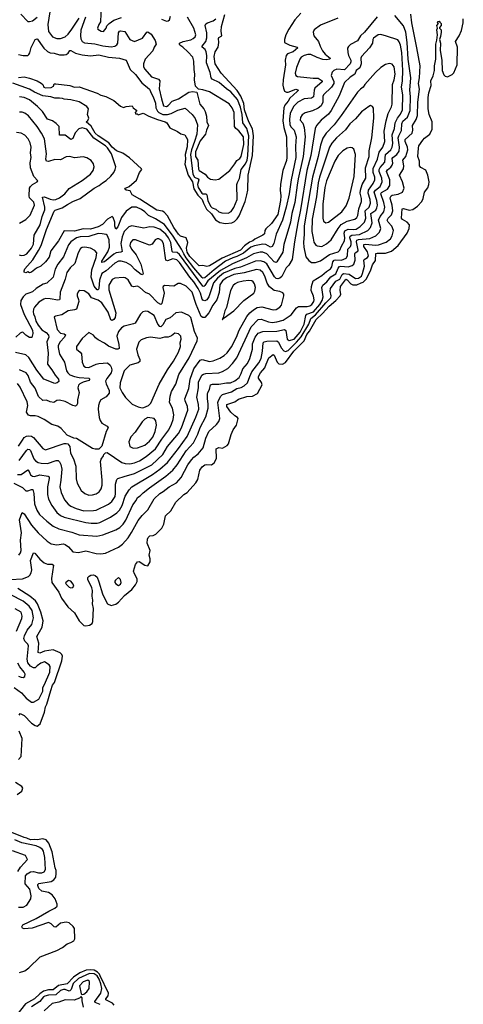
# Model space of a CAD drawing. Extents: x 1550320 to 1685906, y 509093 to 640511.
# Tile 425 of 532: x 1676209 to 1680944, y 570836 to 581357. Entities that reach past the tile are written whole.
import ezdxf

# ---------------------------------------------------------------- set-up
doc = ezdxf.new("R2010")
doc.units = 0

msp = doc.modelspace()

# ---------------------------------------------------------------- linework, layer by layer
at = {"layer": '0CON20XD'}
for points in [[(1677080, 581505), (1677073, 581335), (1677053, 581305), (1677040, 581265), (1677043, 581255), (1677077, 581235), (1677105, 581230), (1677132, 581265), (1677140, 581290), (1677162, 581318), (1677215, 581351), (1677295, 581379)], [(1680025, 581386), (1679888, 581225), (1679846, 581185), (1679815, 581130), (1679739, 581091), (1679718, 581072), (1679708, 581052), (1679710, 581005), (1679717, 580975), (1679744, 580925), (1679744, 580906), (1679735, 580885), (1679675, 580820), (1679595, 580827), (1679562, 580815), (1679543, 580797), (1679532, 580762), (1679562, 580695), (1679561, 580675), (1679536, 580635), (1679452, 580555), (1679444, 580535), (1679444, 580476), (1679425, 580435), (1679395, 580413), (1679335, 580382), (1679255, 580361), (1679225, 580340), (1679205, 580313), (1679203, 580285), (1679231, 580251), (1679246, 580206), (1679255, 580105), (1679236, 579896), (1679182, 579658), (1679172, 579588), (1679146, 579404), (1679114, 579285), (1679098, 579195), (1679030, 578955), (1679018, 578872), (1678955, 578771), (1678945, 578764), (1678925, 578771), (1678845, 578855), (1678805, 578873), (1678775, 578874), (1678705, 578855), (1678629, 578811), (1678482, 578748), (1678353, 578677), (1678295, 578631), (1678218, 578565), (1678185, 578515), (1678175, 578507), (1678165, 578511), (1677915, 578847), (1677888, 578868), (1677845, 578874), (1677835, 578881), (1677821, 578975), (1677797, 579025), (1677768, 579065), (1677705, 579117), (1677645, 579141), (1677597, 579143), (1677535, 579130), (1677405, 579155), (1677375, 579144), (1677325, 579092), (1677301, 579035), (1677289, 578965), (1677301, 578879), (1677288, 578872), (1677238, 578865), (1677215, 578853), (1677115, 578769), (1677085, 578761), (1677084, 578775), (1677148, 578875), (1677167, 578925), (1677165, 579005), (1677143, 579055), (1677132, 579062), (1677090, 579070), (1677045, 579071), (1676945, 579040), (1676855, 579036), (1676814, 579025), (1676755, 578985), (1676728, 578952), (1676676, 578824), (1676616, 578744), (1676587, 578693), (1676565, 578605), (1676497, 578543), (1676460, 578530), (1676385, 578485), (1676345, 578450), (1676305, 578434), (1676274, 578425), (1676245, 578396), (1676222, 578355), (1676219, 578315), (1676257, 578207), (1676345, 578040), (1676350, 578005), (1676339, 577961), (1676315, 577962), (1676295, 577971), (1676273, 577985), (1676245, 578016), (1676235, 578019), (1676215, 578009), (1676166, 577964)], [(1676195, 580741), (1676256, 580746), (1676312, 580732), (1676395, 580702), (1676438, 580678), (1676454, 580664), (1676465, 580637), (1676485, 580629), (1676545, 580634), (1676570, 580645), (1676575, 580670), (1676595, 580672), (1676745, 580653), (1676795, 580636), (1676842, 580638), (1677035, 580572), (1677075, 580552), (1677127, 580537), (1677213, 580493), (1677285, 580434), (1677315, 580418), (1677345, 580430), (1677410, 580435), (1677420, 580415), (1677458, 580385), (1677440, 580365), (1677445, 580352), (1677462, 580352), (1677475, 580342), (1677525, 580359), (1677535, 580356), (1677586, 580326), (1677679, 580289), (1677763, 580265), (1677778, 580255), (1677812, 580202), (1677894, 580164), (1677929, 580139), (1677970, 580125), (1677999, 580075), (1677995, 580000), (1677974, 579916), (1677977, 579865), (1677972, 579812), (1678008, 579695), (1678055, 579625), (1678069, 579549), (1678111, 579481), (1678156, 579435), (1678169, 579395), (1678203, 579333), (1678255, 579282), (1678300, 579220), (1678345, 579189), (1678405, 579179), (1678472, 579188), (1678500, 579200), (1678530, 579230), (1678550, 579260), (1678615, 579415), (1678634, 579486), (1678644, 579535), (1678647, 579695), (1678695, 579905), (1678705, 580115), (1678692, 580192), (1678654, 580265), (1678629, 580335), (1678610, 580395), (1678600, 580460), (1678570, 580540), (1678529, 580599), (1678361, 580785), (1678297, 580885), (1678286, 580965), (1678295, 581015), (1678327, 581063), (1678335, 581115), (1678331, 581155), (1678336, 581165), (1678367, 581185), (1678359, 581235), (1678364, 581285), (1678398, 581412)], [(1676200, 575635), (1676218, 575662), (1676224, 575685), (1676218, 575795), (1676229, 575875), (1676207, 576013), (1676235, 576090), (1676255, 576076), (1676335, 575955), (1676406, 575875), (1676503, 575785), (1676545, 575758), (1676605, 575745), (1676675, 575755), (1676695, 575750), (1676728, 575725), (1676775, 575672), (1676835, 575664), (1676915, 575683), (1677025, 575654), (1677075, 575650), (1677125, 575657), (1677265, 575721), (1677305, 575754), (1677365, 575822), (1677402, 575878), (1677473, 576007), (1677515, 576059), (1677575, 576120), (1677645, 576239), (1677705, 576295), (1677739, 576315), (1677805, 576364), (1677883, 576407), (1677933, 576467), (1678005, 576602), (1678041, 576655), (1678067, 576683), (1678113, 576717), (1678166, 576784), (1678195, 576885), (1678229, 576955), (1678310, 577030), (1678336, 577064), (1678346, 577095), (1678325, 577265), (1678331, 577289), (1678355, 577335), (1678375, 577352), (1678469, 577381), (1678525, 577417), (1678573, 577427), (1678606, 577444), (1678642, 577475), (1678667, 577545), (1678688, 577595), (1678761, 577689), (1678787, 577735), (1678802, 577815), (1678806, 577905), (1678820, 577915), (1678845, 577921), (1678955, 577925), (1678972, 577912), (1679001, 577851), (1679027, 577817), (1679045, 577810), (1679075, 577824), (1679165, 577910), (1679213, 577967), (1679296, 578105), (1679317, 578163), (1679368, 578205), (1679475, 578331), (1679529, 578385), (1679535, 578405), (1679524, 578455), (1679528, 578485), (1679585, 578563), (1679625, 578585), (1679652, 578635), (1679666, 578644), (1679727, 578637), (1679795, 578592), (1679827, 578595), (1679856, 578615), (1679869, 578645), (1679888, 578725), (1679882, 578788), (1679885, 578796), (1679922, 578815), (1679931, 578835), (1679922, 578875), (1679881, 578935), (1679882, 578955), (1679905, 578958), (1680004, 578946), (1680039, 578951), (1680122, 578978), (1680168, 579015), (1680186, 579046), (1680199, 579105), (1680180, 579150), (1680141, 579195), (1680132, 579215), (1680143, 579235), (1680178, 579272), (1680192, 579315), (1680185, 579375), (1680166, 579434), (1680165, 579455), (1680173, 579475), (1680185, 579483), (1680247, 579493), (1680296, 579514), (1680313, 579555), (1680294, 579625), (1680264, 579695), (1680306, 579765), (1680310, 579795), (1680298, 579855), (1680330, 579895), (1680351, 579965), (1680348, 579995), (1680323, 580055), (1680322, 580075), (1680397, 580145), (1680405, 580175), (1680402, 580228), (1680441, 580289), (1680456, 580335), (1680459, 580475), (1680475, 580615), (1680466, 580675), (1680476, 580735), (1680482, 580865), (1680448, 581058), (1680393, 581325), (1680383, 581415)], [(1679605, 581373), (1679420, 581300), (1679351, 581249), (1679341, 581225), (1679350, 581185), (1679400, 581125), (1679415, 581075), (1679440, 581025), (1679469, 580989), (1679522, 580945), (1679521, 580935), (1679485, 580928), (1679445, 580933), (1679383, 580953), (1679315, 580985), (1679283, 580985), (1679245, 580973), (1679215, 580955), (1679200, 580935), (1679165, 580845), (1679150, 580785), (1679155, 580762), (1679175, 580749), (1679343, 580733), (1679395, 580733), (1679438, 580705), (1679436, 580694), (1679358, 580625), (1679351, 580605), (1679345, 580533), (1679325, 580518), (1679245, 580510), (1679179, 580475), (1679132, 580428), (1679095, 580355), (1679089, 580295), (1679094, 580235), (1679105, 580208), (1679139, 580175), (1679161, 580105), (1679152, 580005), (1679156, 579885), (1679105, 579645), (1679085, 579495), (1679053, 579355), (1679014, 579216), (1678946, 579065), (1678922, 578965), (1678905, 578932), (1678885, 578926), (1678835, 578955), (1678805, 578960), (1678715, 578940), (1678675, 578925), (1678596, 578864), (1678525, 578825), (1678485, 578814), (1678405, 578775), (1678284, 578685), (1678185, 578599), (1678165, 578595), (1678155, 578604), (1678068, 578705), (1677985, 578813), (1677960, 578855), (1677935, 578905), (1677848, 579045), (1677755, 579167), (1677660, 579230), (1677584, 579265), (1677544, 579304), (1677509, 579329), (1677455, 579353), (1677405, 579354), (1677345, 579310), (1677297, 579243), (1677255, 579143), (1677235, 579120), (1677225, 579152), (1677223, 579195), (1677205, 579244), (1677195, 579253), (1677145, 579225), (1677093, 579167), (1677045, 579143), (1676965, 579120), (1676885, 579121), (1676795, 579098), (1676685, 579102), (1676622, 578995), (1676542, 578888), (1676522, 578818), (1676485, 578768), (1676435, 578724), (1676388, 578702), (1676335, 578660), (1676315, 578653), (1676295, 578662), (1676273, 578653), (1676258, 578658), (1676256, 578675), (1676264, 578695), (1676348, 578792), (1676411, 578889), (1676439, 578945), (1676495, 579115), (1676575, 579311), (1676588, 579322), (1676663, 579347), (1676719, 579381), (1676775, 579413), (1676854, 579445), (1677002, 579558), (1677056, 579584), (1677091, 579615), (1677132, 579638), (1677183, 579685), (1677215, 579725), (1677229, 579755), (1677234, 579785), (1677188, 579925), (1677145, 579988), (1677125, 580008), (1677001, 580091), (1676927, 580187), (1676875, 580200), (1676839, 580191), (1676802, 580148), (1676775, 580087), (1676755, 580076), (1676695, 580124), (1676635, 580124), (1676629, 580215), (1676599, 580249), (1676558, 580278), (1676505, 580295), (1676452, 580375), (1676400, 580430), (1676315, 580500), (1676255, 580527), (1676205, 580531)], [(1676220, 581415), (1676295, 581339), (1676315, 581336), (1676345, 581344), (1676395, 581384)], [(1676531, 581441), (1676510, 581305), (1676515, 581229), (1676558, 581175), (1676605, 581157), (1676645, 581156), (1676694, 581175), (1676725, 581203), (1676766, 581255), (1676843, 581375)], [(1679211, 581425), (1679145, 581356), (1679080, 581255), (1679050, 581195), (1679034, 581145), (1679037, 581115), (1679048, 581105), (1679094, 581086), (1679170, 581065), (1679176, 581055), (1679127, 581013), (1679069, 580991), (1679052, 580975), (1679041, 580925), (1679047, 580875), (1679021, 580715), (1679018, 580658), (1679024, 580625), (1679035, 580595), (1679055, 580583), (1679076, 580584), (1679155, 580613), (1679184, 580605), (1679171, 580591), (1679093, 580517), (1679075, 580485), (1679039, 580445), (1679028, 580415), (1679018, 580275), (1679029, 580205), (1679058, 580105), (1679059, 579885), (1679056, 579854), (1679017, 579745), (1678992, 579598), (1678988, 579535), (1678995, 579475), (1678993, 579425), (1678964, 579276), (1678895, 579179), (1678835, 579122), (1678826, 579105), (1678822, 579068), (1678805, 579055), (1678717, 579013), (1678697, 578993), (1678662, 578978), (1678610, 578940), (1678565, 578895), (1678370, 578810), (1678235, 578728), (1678205, 578720), (1678165, 578730), (1678125, 578726), (1678025, 578825), (1677995, 578873), (1677991, 578915), (1678004, 578975), (1677985, 579025), (1677926, 579045), (1677903, 579064), (1677855, 579136), (1677785, 579261), (1677751, 579301), (1677732, 579312), (1677672, 579322), (1677611, 579361), (1677491, 579441), (1677410, 579485), (1677388, 579528), (1677346, 579536), (1677332, 579545), (1677337, 579555), (1677376, 579574), (1677456, 579644), (1677487, 579725), (1677513, 579755), (1677510, 579765), (1677382, 579881), (1677309, 579929), (1677241, 579955), (1677195, 579994), (1677160, 580040), (1677045, 580115), (1677015, 580143), (1676970, 580220), (1676920, 580265), (1676935, 580280), (1676947, 580305), (1676932, 580345), (1676942, 580405), (1676925, 580428), (1676845, 580479), (1676755, 580501), (1676685, 580506), (1676664, 580514)], [(1676912, 581385), (1676862, 581245), (1676856, 581185), (1676861, 581151), (1676874, 581124), (1676900, 581110), (1677010, 581100), (1677095, 581076), (1677185, 581067), (1677225, 581075), (1677245, 581089), (1677255, 581105), (1677262, 581215), (1677273, 581235), (1677285, 581239), (1677332, 581232), (1677385, 581147), (1677435, 581125), (1677520, 581160), (1677565, 581222), (1677575, 581226), (1677611, 581201), (1677655, 581134), (1677666, 581095), (1677645, 581064), (1677630, 581025), (1677549, 580935), (1677532, 580885), (1677531, 580855), (1677545, 580827), (1677615, 580747), (1677690, 580720), (1677705, 580705), (1677697, 580617), (1677721, 580511), (1677745, 580436), (1677775, 580430), (1677795, 580440), (1677835, 580485), (1677905, 580512), (1678015, 580582), (1678055, 580590), (1678101, 580581), (1678133, 580455), (1678176, 580406), (1678190, 580375), (1678202, 580325), (1678208, 580265), (1678225, 580225), (1678201, 580175), (1678192, 580135), (1678135, 580063), (1678085, 579945), (1678085, 579896), (1678109, 579855), (1678119, 579759), (1678126, 579745), (1678188, 579708), (1678215, 579674), (1678245, 579654), (1678295, 579647), (1678335, 579654), (1678453, 579747), (1678505, 579815), (1678525, 579854), (1678557, 579875), (1678573, 579895), (1678600, 580025), (1678596, 580105), (1678549, 580169), (1678515, 580195), (1678502, 580215), (1678497, 580365), (1678475, 580416), (1678445, 580459), (1678235, 580586), (1678165, 580608), (1678116, 580616), (1678087, 580647), (1678073, 580715), (1678079, 580775), (1678070, 580825), (1678069, 580915), (1678056, 580955), (1678005, 581012), (1677951, 581065), (1677919, 581085), (1677914, 581095), (1677916, 581105), (1677954, 581125), (1678035, 581143), (1678061, 581155), (1678083, 581175), (1678090, 581195), (1678068, 581265), (1678001, 581385)], [(1677722, 581362), (1677775, 581342), (1677795, 581344), (1677806, 581355), (1677818, 581395)], [(1679202, 578018), (1679245, 578105), (1679263, 578197), (1679275, 578209), (1679345, 578235), (1679412, 578315), (1679436, 578355), (1679447, 578395), (1679435, 578495), (1679445, 578521), (1679487, 578555), (1679529, 578611), (1679585, 578643), (1679607, 578703), (1679621, 578719), (1679637, 578723), (1679714, 578716), (1679759, 578731), (1679775, 578745), (1679791, 578789), (1679785, 578855), (1679790, 578865), (1679817, 578883), (1679822, 578895), (1679805, 578985), (1679808, 579002), (1679825, 579009), (1679945, 579019), (1680012, 579048), (1680051, 579085), (1680062, 579125), (1680040, 579215), (1680058, 579255), (1680094, 579305), (1680108, 579355), (1680097, 579405), (1680062, 579495), (1680071, 579509), (1680134, 579545), (1680160, 579585), (1680160, 579645), (1680125, 579735), (1680136, 579754), (1680170, 579780), (1680185, 579802), (1680190, 579825), (1680185, 579875), (1680191, 579885), (1680235, 579915), (1680259, 579951), (1680263, 579995), (1680250, 580095), (1680255, 580115), (1680286, 580174), (1680289, 580245), (1680299, 580271), (1680347, 580315), (1680376, 580385), (1680380, 580535), (1680375, 580605), (1680383, 580735), (1680357, 580935), (1680344, 581115), (1680330, 581225), (1680305, 581290), (1680213, 581403)], [(1676108, 575375), (1676239, 575381), (1676303, 575407), (1676318, 575422), (1676332, 575445), (1676338, 575478), (1676325, 575580), (1676355, 575662), (1676369, 575655), (1676423, 575593), (1676471, 575555), (1676505, 575538), (1676555, 575538), (1676570, 575530), (1676547, 575387), (1676550, 575345), (1676625, 575241), (1676654, 575175), (1676724, 575084), (1676795, 575018), (1676844, 574934), (1676893, 574885), (1676915, 574879), (1676955, 574887), (1676981, 574905), (1676991, 574925), (1676995, 575065), (1676985, 575115), (1676988, 575155), (1676981, 575199), (1676987, 575257), (1676978, 575288), (1676937, 575375), (1676936, 575395), (1676949, 575411), (1676969, 575421), (1676995, 575424), (1677015, 575418), (1677035, 575400), (1677055, 575352), (1677093, 575223), (1677131, 575141), (1677147, 575115), (1677185, 575096), (1677235, 575112), (1677265, 575132), (1677329, 575205), (1677405, 575269), (1677445, 575320), (1677461, 575355), (1677461, 575381), (1677434, 575435), (1677425, 575465), (1677445, 575536), (1677465, 575564), (1677485, 575569), (1677545, 575530), (1677575, 575522), (1677600, 575565), (1677601, 575595), (1677589, 575635), (1677601, 575685), (1677569, 575765), (1677572, 575805), (1677581, 575825), (1677598, 575842), (1677635, 575847), (1677661, 575859), (1677727, 575923), (1677746, 575965), (1677764, 576056), (1677822, 576108), (1677875, 576202), (1677962, 576285), (1677995, 576305), (1678090, 576410), (1678110, 576445), (1678133, 576545), (1678155, 576579), (1678185, 576600), (1678205, 576604), (1678255, 576600), (1678285, 576623), (1678308, 576668), (1678305, 576771), (1678335, 576785), (1678375, 576778), (1678425, 576806), (1678437, 576825), (1678467, 576925), (1678489, 576975), (1678524, 577025), (1678542, 577095), (1678535, 577107), (1678504, 577124), (1678462, 577162), (1678420, 577225), (1678420, 577245), (1678505, 577275), (1678545, 577303), (1678635, 577332), (1678695, 577336), (1678746, 577364), (1678796, 577455), (1678791, 577481), (1678758, 577525), (1678757, 577545), (1678779, 577585), (1678824, 577636), (1678838, 577675), (1678869, 577745), (1678915, 577781), (1678925, 577774), (1678957, 577697), (1678975, 577678), (1679015, 577675), (1679046, 577695), (1679136, 577815), (1679244, 577926), (1679275, 577994), (1679302, 578028), (1679372, 578155), (1679442, 578218), (1679511, 578295), (1679585, 578355), (1679630, 578405), (1679637, 578425), (1679628, 578465), (1679634, 578505), (1679685, 578579), (1679695, 578584), (1679705, 578579), (1679744, 578534), (1679765, 578524), (1679806, 578524), (1679855, 578544), (1679876, 578554), (1679906, 578584), (1679954, 578675), (1679974, 578736), (1680006, 578785), (1680012, 578858), (1680025, 578864), (1680115, 578863), (1680177, 578883), (1680247, 578943), (1680346, 579075), (1680366, 579125), (1680369, 579165), (1680345, 579195), (1680295, 579221), (1680283, 579235), (1680292, 579335), (1680305, 579341), (1680365, 579320), (1680405, 579328), (1680456, 579365), (1680501, 579415), (1680516, 579446), (1680531, 579515), (1680565, 579560), (1680576, 579596), (1680580, 579625), (1680566, 579695), (1680545, 579748), (1680489, 579779), (1680478, 579795), (1680475, 579845), (1680459, 579895), (1680465, 579985), (1680471, 580009), (1680511, 580069), (1680529, 580091), (1680588, 580135), (1680613, 580187), (1680610, 580265), (1680580, 580345), (1680569, 580405), (1680569, 580525), (1680576, 580574), (1680602, 580655), (1680599, 580705), (1680623, 580757), (1680636, 580815), (1680637, 580865), (1680652, 580935), (1680649, 581095), (1680663, 581137), (1680668, 581195), (1680663, 581247), (1680670, 581265), (1680662, 581295), (1680680, 581315), (1680670, 581325), (1680672, 581338), (1680685, 581340), (1680695, 581330), (1680708, 581315), (1680708, 581295), (1680690, 581275), (1680690, 581265), (1680707, 581247), (1680708, 581225), (1680702, 581178), (1680690, 581145), (1680700, 581105), (1680696, 581026), (1680714, 580925), (1680719, 580815), (1680735, 580767), (1680752, 580752), (1680775, 580747), (1680825, 580771), (1680842, 580788), (1680879, 580875), (1680882, 581065), (1680862, 581125), (1680900, 581185), (1680925, 581242), (1680943, 581325), (1680944, 581365)], [(1678265, 580722), (1678251, 580735), (1678242, 580792), (1678202, 580895), (1678206, 580975), (1678200, 581015), (1678188, 581038), (1678158, 581065), (1678158, 581075), (1678197, 581123), (1678208, 581162), (1678207, 581215), (1678189, 581295), (1678197, 581313), (1678212, 581325), (1678275, 581345), (1678304, 581366)], [(1676185, 576498), (1676225, 576499), (1676295, 576548), (1676311, 576531), (1676325, 576494), (1676345, 576478), (1676365, 576477), (1676425, 576494), (1676511, 576481), (1676522, 576472), (1676525, 576455), (1676504, 576366), (1676506, 576285), (1676516, 576235), (1676550, 576165), (1676605, 576091), (1676645, 576058), (1676685, 576040), (1676915, 575986), (1676971, 575979), (1677035, 575977), (1677065, 575984), (1677177, 576043), (1677245, 576088), (1677274, 576116), (1677303, 576165), (1677336, 576264), (1677378, 576335), (1677404, 576366), (1677625, 576497), (1677705, 576555), (1677785, 576625), (1677904, 576776), (1677996, 576905), (1678089, 577111), (1678121, 577195), (1678119, 577245), (1678100, 577325), (1678119, 577425), (1678117, 577485), (1678153, 577557), (1678170, 577570), (1678195, 577578), (1678336, 577585), (1678375, 577598), (1678429, 577631), (1678480, 577685), (1678527, 577745), (1678678, 578075), (1678755, 578153), (1678785, 578156), (1678865, 578127), (1678905, 578122), (1678955, 578127), (1679022, 578148), (1679105, 578202), (1679165, 578277), (1679185, 578293), (1679276, 578294), (1679305, 578301), (1679328, 578315), (1679348, 578345), (1679351, 578365), (1679345, 578404), (1679320, 578465), (1679324, 578505), (1679343, 578565), (1679435, 578622), (1679482, 578668), (1679528, 578695), (1679540, 578715), (1679552, 578768), (1679565, 578788), (1679585, 578792), (1679645, 578786), (1679692, 578808), (1679707, 578835), (1679712, 578905), (1679740, 578935), (1679748, 578955), (1679748, 578985), (1679734, 579025), (1679735, 579045), (1679755, 579055), (1679835, 579063), (1679924, 579106), (1679953, 579137), (1679970, 579185), (1679956, 579285), (1680009, 579321), (1680021, 579345), (1680027, 579375), (1680022, 579425), (1679993, 579515), (1680005, 579535), (1680058, 579575), (1680077, 579625), (1680075, 579665), (1680046, 579735), (1680046, 579755), (1680055, 579776), (1680108, 579835), (1680113, 579917), (1680169, 579965), (1680185, 579995), (1680192, 580035), (1680186, 580125), (1680211, 580195), (1680218, 580255), (1680240, 580305), (1680274, 580346), (1680294, 580395), (1680300, 580555), (1680286, 580635), (1680294, 580705), (1680299, 580815), (1680288, 581005), (1680274, 581084), (1680261, 581121), (1680245, 581140), (1680125, 581181), (1680065, 581200), (1680035, 581196), (1679985, 581159), (1679978, 581145), (1679975, 581105), (1679944, 581056), (1679856, 580964), (1679851, 580945), (1679854, 580885), (1679838, 580842), (1679801, 580815), (1679786, 580774), (1679735, 580743), (1679677, 580685), (1679619, 580545), (1679534, 580385), (1679505, 580347), (1679425, 580285), (1679377, 580225), (1679363, 580195), (1679315, 579905), (1679274, 579745), (1679207, 579325), (1679176, 579185), (1679141, 578985), (1679117, 578795), (1679082, 578735), (1679053, 578705), (1679007, 578613), (1678987, 578595), (1678965, 578588), (1678945, 578593), (1678929, 578609), (1678845, 578749), (1678815, 578770), (1678775, 578780), (1678725, 578775), (1678565, 578711), (1678505, 578697), (1678385, 578647), (1678320, 578595), (1678277, 578545), (1678228, 578395), (1678205, 578363), (1678185, 578354), (1678165, 578360), (1678155, 578371), (1678137, 578435), (1678115, 578483), (1678068, 578555), (1678026, 578605), (1677915, 578761), (1677885, 578790), (1677845, 578803), (1677785, 578780), (1677768, 578788), (1677743, 578965), (1677725, 578996), (1677695, 579014), (1677675, 579014), (1677655, 579005), (1677621, 578959), (1677595, 578946), (1677445, 579006), (1677415, 579004), (1677390, 578975), (1677385, 578945), (1677401, 578905), (1677452, 578845), (1677501, 578745), (1677525, 578645), (1677521, 578629), (1677505, 578633), (1677441, 578685), (1677395, 578735), (1677345, 578764), (1677292, 578778), (1677264, 578775), (1677225, 578757), (1677130, 578675), (1677085, 578646), (1677062, 578575), (1677052, 578485), (1677045, 578471), (1677035, 578472), (1677005, 578508), (1676970, 578605), (1676980, 578685), (1677024, 578815), (1677032, 578865), (1677012, 578892), (1676965, 578915), (1676905, 578926), (1676875, 578924), (1676859, 578911), (1676832, 578865), (1676797, 578753), (1676746, 578704), (1676712, 578655), (1676695, 578585), (1676640, 578445), (1676637, 578373), (1676634, 578365), (1676615, 578360), (1676535, 578376), (1676485, 578377), (1676465, 578370), (1676413, 578337), (1676367, 578285), (1676357, 578265), (1676353, 578235), (1676355, 578215), (1676371, 578181), (1676381, 578135), (1676405, 578092), (1676445, 578042), (1676493, 578013), (1676516, 577985), (1676519, 577965), (1676498, 577915), (1676513, 577795), (1676507, 577677), (1676553, 577615), (1676587, 577557), (1676623, 577515), (1676628, 577492), (1676608, 577475), (1676585, 577471), (1676466, 577516), (1676393, 577613), (1676307, 577747)], [(1676195, 580986), (1676244, 580976), (1676295, 580974), (1676306, 580984), (1676317, 581003), (1676331, 581059), (1676375, 581146), (1676394, 581154), (1676400, 581150), (1676432, 581102), (1676465, 581051), (1676505, 581018), (1676535, 581004), (1676575, 581000), (1676635, 580983), (1676685, 580981), (1676705, 580986), (1676725, 580999), (1676745, 581026), (1676755, 581029), (1676805, 580998), (1676875, 580980), (1676965, 580970), (1677055, 580982), (1677155, 580958), (1677275, 580945), (1677345, 580926), (1677388, 580825), (1677445, 580771), (1677514, 580684), (1677596, 580616), (1677614, 580565), (1677635, 580534), (1677657, 580465), (1677663, 580415), (1677680, 580380), (1677695, 580365), (1677735, 580345), (1677785, 580344), (1677826, 580355), (1677895, 580391), (1677975, 580413), (1678049, 580345), (1678082, 580302), (1678105, 580235), (1678098, 580135), (1678076, 580055), (1678041, 579965), (1678033, 579915), (1678056, 579705), (1678074, 579674), (1678114, 579655), (1678122, 579645), (1678108, 579595), (1678114, 579565), (1678152, 579502), (1678165, 579496), (1678195, 579496), (1678205, 579486), (1678216, 579425), (1678245, 579364), (1678265, 579346), (1678301, 579331), (1678335, 579303), (1678368, 579292), (1678435, 579291), (1678465, 579309), (1678495, 579349), (1678531, 579435), (1678527, 579596), (1678532, 579618), (1678555, 579661), (1678573, 579757), (1678620, 579815), (1678637, 579855), (1678645, 579905), (1678656, 580115), (1678634, 580194), (1678592, 580255), (1678585, 580345), (1678565, 580423), (1678534, 580504), (1678461, 580585), (1678415, 580617), (1678339, 580685), (1678265, 580722)], [(1679324, 578764), (1679365, 578764), (1679419, 578781), (1679515, 578847), (1679609, 578875), (1679627, 578895), (1679643, 578937), (1679676, 578995), (1679679, 579025), (1679671, 579075), (1679680, 579100), (1679715, 579119), (1679775, 579114), (1679800, 579120), (1679842, 579148), (1679890, 579195), (1679903, 579235), (1679897, 579313), (1679938, 579355), (1679952, 579395), (1679951, 579435), (1679930, 579505), (1679932, 579535), (1679981, 579605), (1679999, 579645), (1680000, 579675), (1679981, 579725), (1679982, 579768), (1680028, 579865), (1680047, 579943), (1680086, 579994), (1680106, 580055), (1680099, 580165), (1680119, 580275), (1680143, 580355), (1680176, 580425), (1680184, 580456), (1680187, 580665), (1680205, 580715), (1680215, 580775), (1680207, 580855), (1680185, 580881), (1680155, 580889), (1680115, 580878), (1680062, 580845), (1680007, 580793), (1679893, 580665), (1679875, 580635), (1679845, 580614), (1679815, 580582), (1679642, 580335), (1679565, 580235), (1679479, 580145), (1679445, 580092), (1679419, 580015), (1679395, 579895), (1679336, 579674), (1679246, 579155), (1679247, 579065), (1679239, 578975), (1679243, 578925), (1679264, 578824), (1679294, 578785), (1679324, 578764)], [(1676664, 580514), (1676635, 580520), (1676585, 580518), (1676542, 580532), (1676455, 580545), (1676365, 580582), (1676315, 580615), (1676135, 580678)], [(1679435, 578934), (1679485, 578962), (1679533, 579005), (1679607, 579125), (1679642, 579168), (1679705, 579204), (1679785, 579224), (1679806, 579244), (1679818, 579265), (1679829, 579335), (1679858, 579415), (1679858, 579445), (1679844, 579504), (1679847, 579537), (1679864, 579595), (1679902, 579665), (1679901, 579775), (1679938, 579895), (1679939, 579955), (1679968, 580095), (1679990, 580305), (1679985, 580410), (1679975, 580430), (1679955, 580439), (1679935, 580430), (1679859, 580371), (1679792, 580298), (1679732, 580245), (1679685, 580181), (1679592, 580095), (1679542, 580038), (1679515, 579996), (1679408, 579675), (1679394, 579615), (1679376, 579465), (1679332, 579225), (1679328, 579095), (1679342, 579022), (1679350, 578980), (1679369, 578949), (1679385, 578939), (1679435, 578934)], [(1676204, 578845), (1676225, 578838), (1676255, 578841), (1676285, 578856), (1676334, 578915), (1676355, 578958), (1676364, 579055), (1676426, 579164), (1676447, 579253), (1676478, 579325), (1676478, 579355), (1676451, 579459), (1676475, 579463), (1676535, 579438), (1676565, 579433), (1676596, 579435), (1676635, 579452), (1676692, 579495), (1676735, 579552), (1676875, 579638), (1676965, 579705), (1676992, 579745), (1677004, 579785), (1676997, 579817), (1676973, 579853), (1676925, 579881), (1676885, 579892), (1676795, 579882), (1676745, 579894), (1676705, 579891), (1676645, 579859), (1676585, 579862), (1676515, 579842), (1676496, 579846), (1676486, 579865), (1676495, 579925), (1676473, 580085), (1676443, 580145), (1676395, 580215), (1676301, 580331), (1676265, 580359), (1676235, 580370), (1676205, 580370)], [(1676205, 579184), (1676275, 579223), (1676321, 579269), (1676365, 579375), (1676358, 579408), (1676314, 579454), (1676309, 579475), (1676315, 579555), (1676325, 579576), (1676345, 579595), (1676396, 579625), (1676401, 579635), (1676361, 579681), (1676324, 579775), (1676322, 579828), (1676332, 579885), (1676323, 579935), (1676332, 579995), (1676320, 580040), (1676298, 580085), (1676265, 580123), (1676225, 580146), (1676175, 580150)], [(1679475, 579186), (1679505, 579195), (1679647, 579305), (1679693, 579367), (1679725, 579450), (1679778, 579682), (1679793, 579915), (1679774, 579974), (1679759, 579989), (1679735, 579992), (1679705, 579983), (1679658, 579955), (1679610, 579905), (1679573, 579847), (1679485, 579635), (1679467, 579565), (1679443, 579385), (1679443, 579317), (1679445, 579235), (1679452, 579205), (1679475, 579186)], [(1676203, 576647), (1676281, 576755), (1676295, 576767), (1676313, 576763), (1676325, 576752), (1676361, 576665), (1676377, 576645), (1676406, 576625), (1676437, 576617), (1676505, 576616), (1676597, 576647), (1676618, 576648), (1676635, 576633), (1676649, 576605), (1676658, 576555), (1676649, 576435), (1676637, 576365), (1676652, 576305), (1676687, 576225), (1676725, 576179), (1676755, 576158), (1676813, 576133), (1676895, 576109), (1676995, 576111), (1677025, 576117), (1677155, 576182), (1677191, 576209), (1677227, 576263), (1677233, 576295), (1677233, 576395), (1677246, 576445), (1677256, 576454), (1677323, 576477), (1677435, 576507), (1677618, 576602), (1677738, 576712), (1677788, 576795), (1677905, 576937), (1677935, 576995), (1678005, 577185), (1678001, 577225), (1677975, 577285), (1677973, 577305), (1678013, 577417), (1678027, 577515), (1678068, 577625), (1678135, 577720), (1678155, 577725), (1678235, 577705), (1678275, 577711), (1678345, 577740), (1678391, 577769), (1678425, 577799), (1678470, 577860), (1678522, 577965), (1678550, 578040), (1678634, 578186), (1678665, 578224), (1678705, 578258), (1678745, 578280), (1678795, 578288), (1678915, 578256), (1678945, 578259), (1678986, 578284), (1679002, 578305), (1679029, 578405), (1679028, 578425), (1679019, 578439), (1678984, 578454), (1678925, 578463), (1678874, 578504), (1678850, 578540), (1678824, 578615), (1678803, 578655), (1678775, 578681), (1678735, 578687), (1678605, 578653), (1678495, 578635), (1678415, 578597), (1678373, 578567), (1678345, 578525), (1678339, 578441), (1678313, 578365), (1678271, 578305), (1678226, 578224), (1678185, 578175), (1678165, 578174), (1678146, 578185), (1678093, 578315), (1678050, 578445), (1677985, 578508), (1677925, 578539), (1677902, 578538), (1677855, 578510), (1677755, 578517), (1677740, 578505), (1677736, 578494), (1677750, 578435), (1677727, 578323), (1677716, 578314), (1677685, 578332), (1677595, 578423), (1677553, 578443), (1677492, 578495), (1677465, 578509), (1677425, 578503), (1677405, 578509), (1677365, 578579), (1677335, 578599), (1677312, 578602), (1677225, 578594), (1677195, 578580), (1677160, 578520), (1677161, 578471), (1677236, 578225), (1677228, 578175), (1677215, 578154), (1677195, 578142), (1677181, 578151), (1677152, 578232), (1677085, 578331), (1677045, 578361), (1676976, 578386), (1676945, 578426), (1676898, 578458), (1676852, 578465), (1676836, 578454), (1676822, 578428), (1676822, 578405), (1676838, 578368), (1676841, 578345), (1676814, 578265), (1676795, 578255), (1676725, 578245), (1676657, 578205), (1676590, 578190), (1676578, 578182), (1676610, 578045), (1676645, 578008), (1676685, 578002), (1676699, 577989), (1676687, 577963), (1676642, 577915), (1676618, 577875), (1676618, 577855), (1676635, 577784), (1676687, 577697), (1676710, 577605), (1676721, 577585), (1676745, 577564), (1676795, 577546), (1676845, 577534), (1676945, 577525), (1676958, 577515), (1676948, 577502), (1676885, 577483), (1676849, 577465), (1676835, 577451), (1676831, 577425), (1676844, 577374), (1676827, 577295), (1676825, 577255), (1676815, 577234), (1676805, 577229), (1676775, 577235), (1676695, 577277), (1676635, 577292), (1676605, 577288), (1676573, 577267), (1676535, 577274), (1676495, 577290), (1676455, 577289), (1676411, 577331), (1676375, 577420), (1676325, 577485), (1676298, 577555), (1676277, 577585), (1676205, 577615)], [(1678375, 578152), (1678390, 578170), (1678495, 578246), (1678603, 578355), (1678707, 578435), (1678718, 578455), (1678725, 578495), (1678716, 578535), (1678701, 578555), (1678685, 578565), (1678655, 578569), (1678595, 578564), (1678535, 578549), (1678507, 578535), (1678486, 578515), (1678458, 578465), (1678417, 578283), (1678399, 578245), (1678382, 578175), (1678370, 578155), (1678375, 578152)], [(1676195, 576799), (1676237, 576865), (1676258, 576892), (1676282, 576908), (1676305, 576912), (1676335, 576908), (1676355, 576894), (1676455, 576776), (1676485, 576762), (1676685, 576828), (1676705, 576830), (1676724, 576824), (1676744, 576795), (1676750, 576725), (1676783, 576663), (1676808, 576588), (1676810, 576450), (1676821, 576405), (1676865, 576325), (1676905, 576294), (1676945, 576278), (1676985, 576279), (1677025, 576291), (1677058, 576312), (1677080, 576345), (1677089, 576385), (1677090, 576435), (1677073, 576637), (1677078, 576662), (1677102, 576695), (1677108, 576712), (1677125, 576730), (1677141, 576731), (1677299, 576625), (1677335, 576614), (1677385, 576612), (1677435, 576623), (1677486, 576644), (1677560, 576690), (1677659, 576771), (1677725, 576875), (1677801, 576975), (1677830, 577035), (1677847, 577085), (1677855, 577135), (1677840, 577205), (1677808, 577265), (1677814, 577335), (1677830, 577385), (1677875, 577464), (1677908, 577565), (1678016, 577744), (1678102, 577925), (1678108, 577955), (1678076, 578025), (1678034, 578175), (1678015, 578196), (1677935, 578231), (1677875, 578223), (1677815, 578170), (1677768, 578152), (1677735, 578096), (1677715, 578076), (1677705, 578079), (1677684, 578105), (1677643, 578195), (1677575, 578239), (1677555, 578244), (1677523, 578237), (1677499, 578211), (1677440, 578115), (1677424, 578106), (1677325, 578084), (1677296, 578064), (1677265, 578025), (1677245, 577975), (1677267, 577885), (1677270, 577845), (1677255, 577836), (1677235, 577836), (1677158, 577868), (1677115, 577899), (1677045, 577937), (1677018, 577958), (1676996, 577986), (1676945, 578016), (1676875, 577951), (1676814, 577865), (1676816, 577835), (1676855, 577805), (1676868, 577788), (1676876, 577696), (1676894, 577655), (1676910, 577645), (1676945, 577641), (1677025, 577676), (1677055, 577683), (1677145, 577689), (1677174, 577665), (1677186, 577645), (1677191, 577615), (1677185, 577584), (1677138, 577522), (1677126, 577495), (1677131, 577465), (1677163, 577395), (1677163, 577365), (1677133, 577327), (1677076, 577295), (1677060, 577270), (1677050, 577235), (1677048, 577195), (1677057, 577107), (1677068, 577075), (1677087, 577046), (1677141, 577015), (1677152, 576995), (1677133, 576955), (1677085, 576800), (1677052, 576768), (1677015, 576767), (1676985, 576774), (1676815, 576883), (1676785, 576887), (1676715, 576917), (1676650, 576990), (1676616, 577015), (1676551, 577031), (1676469, 577085), (1676405, 577118), (1676375, 577124), (1676325, 577123), (1676303, 577133), (1676283, 577165), (1676295, 577235), (1676288, 577275), (1676215, 577431), (1676185, 577468)], [(1676145, 576405), (1676237, 576357), (1676275, 576322), (1676295, 576322), (1676335, 576338), (1676348, 576338), (1676360, 576295), (1676366, 576185), (1676390, 576115), (1676421, 576071), (1676498, 575998), (1676565, 575946), (1676625, 575915), (1676765, 575880), (1676845, 575851), (1677031, 575839), (1677095, 575851), (1677235, 575907), (1677278, 575932), (1677312, 575965), (1677341, 576009), (1677416, 576174), (1677451, 576219), (1677465, 576251), (1677495, 576268), (1677528, 576302), (1677595, 576355), (1677770, 576480), (1677845, 576545), (1677891, 576599), (1677985, 576749), (1678065, 576836), (1678112, 576928), (1678135, 577001), (1678197, 577115), (1678220, 577205), (1678222, 577249), (1678212, 577308), (1678213, 577357), (1678217, 577375), (1678235, 577405), (1678247, 577455), (1678267, 577463), (1678335, 577462), (1678417, 577477), (1678458, 577478), (1678505, 577498), (1678550, 577535), (1678573, 577575), (1678590, 577625), (1678639, 577685), (1678666, 577735), (1678695, 577835), (1678695, 577892), (1678724, 577966), (1678755, 578008), (1678803, 578027), (1678955, 578029), (1679035, 578045), (1679048, 578035), (1679063, 577945), (1679085, 577930), (1679137, 577945), (1679202, 578018)], [(1677515, 577211), (1677535, 577214), (1677582, 577235), (1677610, 577260), (1677698, 577462), (1677785, 577615), (1677851, 577709), (1677905, 577804), (1677925, 577865), (1677921, 577905), (1677931, 577945), (1677928, 577975), (1677905, 578000), (1677865, 578009), (1677830, 577980), (1677795, 577965), (1677755, 577964), (1677705, 577951), (1677605, 577965), (1677562, 577958), (1677505, 577936), (1677479, 577911), (1677457, 577835), (1677469, 577775), (1677492, 577725), (1677490, 577705), (1677475, 577690), (1677386, 577665), (1677324, 577605), (1677280, 577475), (1677276, 577425), (1677302, 577372), (1677339, 577319), (1677408, 577248), (1677475, 577219), (1677515, 577211)], [(1676307, 577747), (1676275, 577776), (1676165, 577801)], [(1677419, 576779), (1677465, 576783), (1677545, 576811), (1677595, 576853), (1677630, 576895), (1677654, 576955), (1677668, 577025), (1677662, 577072), (1677645, 577096), (1677575, 577106), (1677545, 577089), (1677515, 577060), (1677440, 576950), (1677395, 576901), (1677374, 576845), (1677385, 576797), (1677419, 576779)], [(1677265, 575313), (1677284, 575325), (1677291, 575345), (1677285, 575376), (1677265, 575396), (1677230, 575370), (1677224, 575356), (1677224, 575345), (1677235, 575329), (1677265, 575313)], [(1676203, 573925), (1676215, 573942), (1676255, 573921), (1676335, 573842), (1676375, 573816), (1676395, 573808), (1676426, 573834), (1676472, 573958), (1676483, 574015), (1676498, 574045), (1676540, 574190), (1676560, 574245), (1676579, 574275), (1676658, 574505), (1676667, 574555), (1676659, 574575), (1676642, 574592), (1676565, 574623), (1676475, 574609), (1676425, 574590), (1676405, 574595), (1676414, 574695), (1676392, 574765), (1676450, 574865), (1676460, 574935), (1676435, 575025), (1676400, 575115), (1676379, 575149), (1676317, 575197), (1676188, 575278)], [(1676755, 575286), (1676775, 575291), (1676786, 575305), (1676781, 575325), (1676755, 575359), (1676730, 575365), (1676699, 575341), (1676703, 575325), (1676735, 575294), (1676755, 575286)], [(1676151, 574221), (1676228, 574165), (1676277, 574107), (1676335, 574064), (1676355, 574064), (1676412, 574098), (1676455, 574183), (1676455, 574223), (1676475, 574255), (1676530, 574385), (1676534, 574445), (1676523, 574465), (1676475, 574495), (1676435, 574481), (1676395, 574452), (1676375, 574430), (1676355, 574430), (1676325, 574450), (1676297, 574485), (1676288, 574525), (1676301, 574665), (1676295, 574685), (1676263, 574715), (1676254, 574745), (1676260, 574775), (1676290, 574835), (1676339, 574895), (1676355, 574967), (1676342, 575045), (1676311, 575091), (1676245, 575143), (1676115, 575211)], [(1676173, 574825), (1676230, 574960), (1676234, 574985), (1676225, 575027), (1676162, 575062)], [(1676195, 574344), (1676225, 574331), (1676245, 574329), (1676265, 574338), (1676266, 574364), (1676257, 574385), (1676211, 574441), (1676190, 574480)], [(1676195, 573452), (1676225, 573484), (1676234, 573675), (1676203, 573755)], [(1676183, 573077), (1676233, 573115), (1676243, 573145), (1676231, 573165), (1676165, 573205)], [(1676205, 571177), (1676262, 571195), (1676305, 571226), (1676427, 571343), (1676605, 571410), (1676665, 571445), (1676715, 571484), (1676753, 571495), (1676786, 571515), (1676796, 571535), (1676792, 571645), (1676778, 571668), (1676738, 571708), (1676706, 571714), (1676645, 571702), (1676595, 571660), (1676575, 571664), (1676545, 571697), (1676515, 571709), (1676341, 571649), (1676255, 571643), (1676240, 571650), (1676233, 571665), (1676243, 571687), (1676385, 571752), (1676518, 571832), (1676585, 571863), (1676610, 571885), (1676610, 571905), (1676587, 571965), (1676554, 572005), (1676515, 572032), (1676445, 572046), (1676414, 572075), (1676402, 572105), (1676404, 572116), (1676414, 572126), (1676545, 572148), (1676574, 572165), (1676593, 572195), (1676598, 572235), (1676598, 572265), (1676586, 572295), (1676555, 572465), (1676518, 572558), (1676493, 572593), (1676455, 572603), (1676395, 572593), (1676365, 572598), (1676325, 572594), (1676285, 572613), (1676255, 572618), (1676125, 572672)], [(1676195, 571876), (1676246, 571874), (1676284, 571896), (1676328, 571962), (1676332, 571995), (1676318, 572068), (1676268, 572125), (1676271, 572209), (1676289, 572231), (1676325, 572253), (1676355, 572255), (1676408, 572242), (1676445, 572240), (1676470, 572250), (1676484, 572276), (1676477, 572405), (1676462, 572472), (1676451, 572491), (1676425, 572511), (1676385, 572531), (1676233, 572563), (1676155, 572595)], [(1676190, 572255), (1676217, 572303), (1676257, 572343), (1676291, 572385), (1676272, 572425), (1676133, 572475)], [(1677216, 570826), (1677198, 570848), (1677128, 570885), (1677127, 570895), (1677154, 570926), (1677156, 570955), (1677069, 571139), (1677060, 571160), (1677040, 571180), (1677002, 571202), (1676965, 571205), (1676920, 571200), (1676849, 571171), (1676782, 571128), (1676715, 571056), (1676622, 571038), (1676565, 570990), (1676515, 570991), (1676464, 570976), (1676422, 570948), (1676365, 570893), (1676269, 570841), (1676140, 570675)], [(1677067, 570835), (1677014, 570854), (1677010, 570865), (1677076, 570955), (1677086, 571004), (1677076, 571055), (1677057, 571105), (1677035, 571142), (1677005, 571162), (1676955, 571167), (1676835, 571113), (1676780, 571060), (1676757, 570993), (1676745, 570979), (1676735, 570977), (1676695, 570993), (1676675, 570993), (1676645, 570983), (1676595, 570936), (1676515, 570935), (1676478, 570925), (1676462, 570915), (1676424, 570866), (1676335, 570811)], [(1676875, 570940), (1676895, 570944), (1676925, 570969), (1676949, 571005), (1676953, 571075), (1676949, 571085), (1676935, 571094), (1676885, 571077), (1676847, 571035), (1676865, 570948), (1676875, 570940)], [(1676889, 570805), (1676874, 570875), (1676876, 570906), (1676865, 570918), (1676848, 570902), (1676790, 570880), (1676695, 570883), (1676625, 570858), (1676556, 570844), (1676470, 570765)]]:
    msp.add_lwpolyline(points, dxfattribs=at)

doc.saveas('drawing.dxf')
